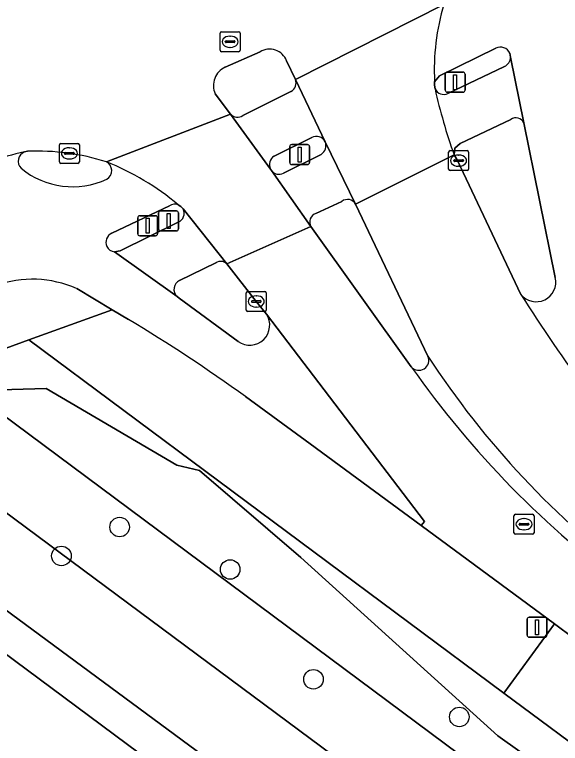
# Model space of a CAD drawing. Extents: x 158086 to 159499, y 382904 to 383981.
# Drawn here: x 158939.03 to 158966.3, y 383804.7 to 383841.12 of the extents above; entities that cross this region are included whole.
import ezdxf

# ---------------------------------------------------------------- set-up
doc = ezdxf.new("R2010")
doc.units = 0
for name, color, linetype in [('IMGEO_Berm_groen', 7, 'Continuous'), ('IMGEO_Boom', 7, 'Continuous'), ('IMGEO_Fietspad_gesloten', 7, 'Continuous'), ('IMGEO_Groenvoorziening', 7, 'Continuous'), ('IMGEO_Kolk', 7, 'Continuous'), ('IMGEO_Lichtmast', 7, 'Continuous'), ('IMGEO_Rijbaan_lokaal_gesloten', 7, 'Continuous'), ('IMGEO_Rijbaan_regionaal_gesloten', 7, 'Continuous'), ('IMGEO_Rioolput', 7, 'Continuous'), ('IMGEO_Verkeerseiland_open', 7, 'Continuous'), ('IMGEO_Verkeersregelinstallatiepaal', 7, 'Continuous'), ('IMGEO_Voetpad_gesloten', 7, 'Continuous'), ('IMGEO_Voetpad_open', 7, 'Continuous')]:
    doc.layers.add(name, color=color, linetype=linetype)

msp = doc.modelspace()

# ---------------------------------------------------------------- linework, layer by layer
at = {"layer": 'IMGEO_Berm_groen'}
msp.add_lwpolyline([(158978.934, 383779.172), (158937.137, 383810.244), (158925.324, 383817.469), (158924.787, 383816.751), (158921.81, 383819.051), (158919.85, 383818.202), (158934.428, 383807.126), (158935.336, 383808.33), (158936.092, 383807.739), (158935.194, 383806.548), (158950.389, 383795.003), (158951.297, 383796.207), (158952.053, 383795.616), (158951.147, 383794.413), (158966.344, 383782.841)], dxfattribs=at)
msp.add_lwpolyline([(158969.077, 383788.862), (158963.368, 383793.075), (158929.248, 383818.252), (158928.402, 383818.589), (158927.446, 383818.695), (158926.495, 383818.522), (158924.953, 383817.753), (158925.324, 383817.469), (158937.137, 383810.244), (158978.934, 383779.172), (159030.868, 383738.885), (159072.659, 383708.042), (159082.721, 383700.616), (159072.943, 383708.425), (159046.929, 383729.198), (159036.552, 383737.15)], close=True, dxfattribs=at)
at = {"layer": 'IMGEO_Boom'}
for centre in [(158944.279, 383815.512), (158941.372, 383814.07), (158949.802, 383813.394), (158953.963, 383807.907), (158961.249, 383806.024)]:
    msp.add_circle(centre, 0.489, dxfattribs=at)
at = {"layer": 'IMGEO_Fietspad_gesloten'}
for points in [[(158960.013, 383837.766), (158960.258, 383838.053), (158963.071, 383839.439)], [(158963.766, 383839.191), (158963.806, 383838.993), (158964.47, 383835.715), (158966.044, 383827.98)], [(158954.546, 383834.767), (158953.059, 383837.884)], [(158952.837, 383837.284), (158950.436, 383836.071)], [(158949.821, 383836.143), (158951.816, 383833.405)], [(158951.999, 383834.052), (158953.876, 383834.972)], [(158943.886, 383830.193), (158946.777, 383831.563)], [(158950.199, 383824.785), (158947.257, 383826.953), (158947.151, 383827.029), (158944.028, 383829.264)], [(158942.134, 383827.431), (158943.909, 383826.376), (158944.722, 383825.893)], [(158950.572, 383822.036), (158953.798, 383819.668), (158959.347, 383815.595), (158959.518, 383815.789), (158951.613, 383826.159)]]:
    msp.add_lwpolyline(points, dxfattribs=at)
for centre, radius, start, end in [((158971.539, 383838.348), 11.54, 163.4751, 182.8885), ((158963.304, 383838.994), 0.502, 23.0888, 117.6348), ((158952.633, 383837.701), 0.464, 296.1355, 23.2555), ((158950.173, 383836.491), 0.495, 224.6236, 302.0216), ((158954.113, 383834.55), 0.484, 26.6034, 119.3715), ((158944.787, 383811.358), 23.498, 102.9138, 111.6743), ((158939.717, 383833.791), 0.503, 111.0385, 224.2292), ((158952.265, 383833.627), 0.501, 122.0849, 206.3286), ((158938.73, 383821.546), 13.162, 49.9312, 68.1977), ((158943.388, 383833.327), 0.496, 300.903, 62.4079), ((158941.926, 383836.562), 4.044, 230.5416, 295.1262), ((158947.042, 383831.186), 0.46, 69.6377, 125.1098), ((158944.081, 383829.748), 0.486, 113.6935, 205.3291), ((158944.079, 383829.743), 0.482, 204.9527, 263.9158), ((158939.924, 383822.422), 5.474, 66.1948, 109.5546), ((158965.087, 383827.754), 0.983, 218.4766, 13.292), ((159038.813, 383874.588), 88.322, 212.49282, 220.15577), ((158898.65, 383749.65), 89.082, 54.34851, 58.85646), ((158950.777, 383825.605), 1.003, 234.8427, 33.5133)]:
    msp.add_arc(centre, radius, start, end, dxfattribs=at)
at = {"layer": 'IMGEO_Groenvoorziening'}
for points in [[(158944.722, 383825.893), (158943.909, 383826.376), (158939.746, 383824.862), (158963.481, 383807.218), (158966.002, 383810.673), (158959.347, 383815.595), (158953.798, 383819.668)], [(158953.798, 383819.668), (158950.572, 383822.036)]]:
    msp.add_lwpolyline(points, dxfattribs=at)
for points in [[(158939.746, 383824.862), (158936.967, 383823.851), (158937.17, 383822.342), (158940.614, 383822.443), (158947.134, 383818.61), (158948.276, 383818.34), (158953.338, 383813.999), (158963.172, 383805.081), (158969.011, 383800.922), (158969.37, 383801.422), (158970.094, 383802.316), (158968.55, 383803.454), (158963.481, 383807.218)], [(158936.853, 383822.3), (158936.718, 383823.266), (158930.481, 383822.256), (158964.03, 383797.344), (158965.604, 383796.184), (158967.786, 383799.22), (158966.29, 383800.399)], [(158930.481, 383822.256), (158929.127, 383822.037), (158923.021, 383821.272), (158921.362, 383820.495), (158921.852, 383820.12), (158922.73, 383819.45), (158924.953, 383817.753), (158926.495, 383818.522), (158927.446, 383818.695), (158928.402, 383818.589), (158929.248, 383818.252), (158963.368, 383793.075), (158965.604, 383796.184), (158964.03, 383797.344)], [(158953.338, 383813.999), (158948.276, 383818.34), (158947.134, 383818.61), (158940.614, 383822.443), (158937.17, 383822.342), (158936.853, 383822.3), (158966.29, 383800.399), (158967.786, 383799.22), (158969.011, 383800.922), (158963.172, 383805.081)]]:
    msp.add_lwpolyline(points, close=True, dxfattribs=at)
msp.add_arc((158898.65, 383749.65), 89.082, 54.34851, 58.85646, dxfattribs=at)
at = {"layer": 'IMGEO_Kolk'}
for p, q in [((158949.299, 383839.338), (158949.299, 383840.19)), ((158949.374, 383840.264), (158950.226, 383840.264)), ((158950.3, 383840.19), (158950.3, 383839.338)), ((158949.558, 383839.758), (158949.558, 383839.77)), ((158949.996, 383839.721), (158949.598, 383839.721)), ((158949.601, 383839.807), (158949.999, 383839.807)), ((158949.787, 383840.044), (158949.812, 383840.044)), ((158950.042, 383839.77), (158950.042, 383839.758)), ((158949.81, 383839.484), (158949.785, 383839.484)), ((158950.226, 383839.264), (158949.374, 383839.264)), ((158941.269, 383833.759), (158941.269, 383834.611)), ((158941.344, 383834.685), (158942.196, 383834.685)), ((158942.27, 383834.611), (158942.27, 383833.759)), ((158941.757, 383834.465), (158941.782, 383834.465)), ((158960.713, 383833.397), (158960.713, 383834.249)), ((158960.788, 383834.323), (158961.64, 383834.323)), ((158961.714, 383834.249), (158961.714, 383833.397)), ((158941.528, 383834.179), (158941.528, 383834.191)), ((158941.966, 383834.142), (158941.568, 383834.142)), ((158941.571, 383834.228), (158941.969, 383834.228)), ((158941.78, 383833.905), (158941.755, 383833.905)), ((158942.012, 383834.191), (158942.012, 383834.179)), ((158961.201, 383834.103), (158961.226, 383834.103)), ((158942.196, 383833.685), (158941.344, 383833.685)), ((158960.972, 383833.817), (158960.972, 383833.829)), ((158961.41, 383833.78), (158961.012, 383833.78)), ((158961.015, 383833.866), (158961.413, 383833.866)), ((158961.224, 383833.543), (158961.199, 383833.543)), ((158961.456, 383833.829), (158961.456, 383833.817)), ((158961.64, 383833.323), (158960.788, 383833.323)), ((158950.606, 383826.359), (158950.606, 383827.211)), ((158950.681, 383827.285), (158951.533, 383827.285)), ((158951.094, 383827.065), (158951.119, 383827.065)), ((158951.607, 383827.211), (158951.607, 383826.359)), ((158950.865, 383826.779), (158950.865, 383826.791)), ((158951.303, 383826.742), (158950.905, 383826.742)), ((158950.908, 383826.828), (158951.306, 383826.828)), ((158951.349, 383826.791), (158951.349, 383826.779)), ((158951.533, 383826.285), (158950.681, 383826.285)), ((158951.117, 383826.505), (158951.092, 383826.505))]:
    msp.add_line(p, q, dxfattribs=at)
for points in [[(158949.299, 383839.338), (158949.299, 383840.19)], [(158949.374, 383840.264), (158950.226, 383840.264)], [(158950.3, 383840.19), (158950.3, 383839.338)], [(158950.226, 383839.264), (158949.374, 383839.264)], [(158941.269, 383833.759), (158941.269, 383834.611)], [(158941.344, 383834.685), (158942.196, 383834.685)], [(158942.27, 383834.611), (158942.27, 383833.759)], [(158960.713, 383833.397), (158960.713, 383834.249)], [(158960.788, 383834.323), (158961.64, 383834.323)], [(158961.714, 383834.249), (158961.714, 383833.397)], [(158942.196, 383833.685), (158941.344, 383833.685)], [(158961.64, 383833.323), (158960.788, 383833.323)], [(158950.606, 383826.359), (158950.606, 383827.211)], [(158950.681, 383827.285), (158951.533, 383827.285)], [(158951.607, 383827.211), (158951.607, 383826.359)], [(158951.533, 383826.285), (158950.681, 383826.285)]]:
    msp.add_lwpolyline(points, dxfattribs=at)
for centre, radius, start, end in [((158949.376, 383840.188), 0.0765, 91.552, 178.448), ((158949.376, 383840.188), 0.0765, 91.552, 178.448), ((158950.224, 383840.188), 0.0765, 1.552, 88.448), ((158950.224, 383840.188), 0.0765, 1.552, 88.448), ((158949.598, 383839.767), 0.0403, 85.8775, 175.7526), ((158949.595, 383839.757), 0.0366, 178.938, 274.7102), ((158949.999, 383839.764), 0.043, 264.8664, 352.4533), ((158950.003, 383839.769), 0.0386, 1.7309, 96.639), ((158949.376, 383839.34), 0.0765, 181.552, 268.448), ((158949.376, 383839.34), 0.0765, 181.552, 268.448), ((158950.224, 383839.34), 0.0765, 271.552, 358.448), ((158950.224, 383839.34), 0.0765, 271.552, 358.448), ((158941.346, 383834.609), 0.0765, 91.552, 178.448), ((158941.346, 383834.609), 0.0765, 91.552, 178.448), ((158942.194, 383834.609), 0.0765, 1.552, 88.448), ((158942.194, 383834.609), 0.0765, 1.552, 88.448), ((158960.79, 383834.247), 0.0765, 91.552, 178.448), ((158960.79, 383834.247), 0.0765, 91.552, 178.448), ((158961.638, 383834.247), 0.0765, 1.552, 88.448), ((158961.638, 383834.247), 0.0765, 1.552, 88.448), ((158941.568, 383834.188), 0.0403, 85.8775, 175.7526), ((158941.565, 383834.178), 0.0366, 178.938, 274.7102), ((158941.969, 383834.185), 0.043, 264.8664, 352.4533), ((158941.973, 383834.19), 0.0386, 1.7309, 96.639), ((158941.346, 383833.761), 0.0765, 181.552, 268.448), ((158941.346, 383833.761), 0.0765, 181.552, 268.448), ((158942.194, 383833.761), 0.0765, 271.552, 358.448), ((158942.194, 383833.761), 0.0765, 271.552, 358.448), ((158961.012, 383833.826), 0.0403, 85.8775, 175.7526), ((158961.009, 383833.816), 0.0366, 178.938, 274.7102), ((158961.413, 383833.823), 0.043, 264.8664, 352.4533), ((158961.417, 383833.828), 0.0386, 1.7309, 96.639), ((158960.79, 383833.399), 0.0765, 181.552, 268.448), ((158960.79, 383833.399), 0.0765, 181.552, 268.448), ((158961.638, 383833.399), 0.0765, 271.552, 358.448), ((158961.638, 383833.399), 0.0765, 271.552, 358.448), ((158950.683, 383827.209), 0.0765, 91.552, 178.448), ((158950.683, 383827.209), 0.0765, 91.552, 178.448), ((158951.531, 383827.209), 0.0765, 1.552, 88.448), ((158951.531, 383827.209), 0.0765, 1.552, 88.448), ((158950.905, 383826.788), 0.0403, 85.8775, 175.7526), ((158950.902, 383826.778), 0.0366, 178.938, 274.7102), ((158951.306, 383826.785), 0.043, 264.8664, 352.4533), ((158951.31, 383826.79), 0.0386, 1.7309, 96.639), ((158950.683, 383826.361), 0.0765, 181.552, 268.448), ((158950.683, 383826.361), 0.0765, 181.552, 268.448), ((158951.531, 383826.361), 0.0765, 271.552, 358.448), ((158951.531, 383826.361), 0.0765, 271.552, 358.448)]:
    msp.add_arc(centre, radius, start, end, dxfattribs=at)
for centre, major_axis, ratio, start_param, end_param in [((158949.786, 383839.764), (-0.387, 0.002), 0.722429, 4.712389, 7.853982), ((158949.811, 383839.764), (-0.39, 0.002), 0.717154, 1.570796, 4.712389), ((158941.756, 383834.185), (-0.387, 0.002), 0.722429, 4.712389, 7.853982), ((158941.781, 383834.185), (-0.39, 0.002), 0.717154, 1.570796, 4.712389), ((158961.2, 383833.823), (-0.387, 0.002), 0.722429, 4.712389, 7.853982), ((158961.225, 383833.823), (-0.39, 0.002), 0.717154, 1.570796, 4.712389), ((158951.093, 383826.785), (-0.387, 0.002), 0.722429, 4.712389, 7.853982), ((158951.118, 383826.785), (-0.39, 0.002), 0.717154, 1.570796, 4.712389)]:
    msp.add_ellipse(centre, major_axis=major_axis, ratio=ratio, start_param=start_param, end_param=end_param, dxfattribs=at)
at = {"layer": 'IMGEO_Lichtmast'}
for p, q in [((158952.875, 383834.629), (158953.665, 383834.629)), ((158953.665, 383834.629), (158952.875, 383834.629)), ((158952.775, 383833.729), (158952.775, 383834.529)), ((158952.775, 383834.529), (158952.775, 383833.729)), ((158953.765, 383834.529), (158953.765, 383833.729)), ((158953.765, 383833.729), (158953.765, 383834.529)), ((158953.665, 383833.629), (158952.875, 383833.629)), ((158952.875, 383833.629), (158953.665, 383833.629)), ((158964.738, 383811.009), (158965.528, 383811.009)), ((158965.528, 383811.009), (158964.738, 383811.009)), ((158964.638, 383810.109), (158964.638, 383810.909)), ((158964.638, 383810.909), (158964.638, 383810.109)), ((158965.628, 383810.909), (158965.628, 383810.109)), ((158965.628, 383810.109), (158965.628, 383810.909)), ((158965.528, 383810.009), (158964.738, 383810.009)), ((158964.738, 383810.009), (158965.528, 383810.009))]:
    msp.add_line(p, q, dxfattribs=at)
for points in [[(158953.195, 383834.504), (158953.345, 383834.504), (158953.345, 383833.754), (158953.195, 383833.754), (158953.195, 383834.504)], [(158965.058, 383810.884), (158965.208, 383810.884), (158965.208, 383810.134), (158965.058, 383810.134), (158965.058, 383810.884)]]:
    msp.add_lwpolyline(points, dxfattribs=at)
for centre, start, end in [((158952.875, 383834.529), 90, 180), ((158952.875, 383834.529), 90, 180), ((158953.665, 383834.529), 0, 90), ((158953.665, 383834.529), 360, 90), ((158952.875, 383833.729), 180, 270), ((158952.875, 383833.729), 180, 270), ((158953.665, 383833.729), 270, 0), ((158953.665, 383833.729), 270, 0), ((158964.738, 383810.909), 90, 180), ((158964.738, 383810.909), 90, 180), ((158965.528, 383810.909), 0, 90), ((158965.528, 383810.909), 360, 90), ((158964.738, 383810.109), 180, 270), ((158964.738, 383810.109), 180, 270), ((158965.528, 383810.109), 270, 0), ((158965.528, 383810.109), 270, 0)]:
    msp.add_arc(centre, 0.1, start, end, dxfattribs=at)
at = {"layer": 'IMGEO_Rijbaan_lokaal_gesloten'}
for points in [[(158960.475, 383841.63), (158953.059, 383837.884), (158954.546, 383834.767), (158956.07, 383831.654), (158960.993, 383834.116)], [(158960.036, 383837.411), (158960.007, 383837.588), (158960.013, 383837.766)], [(158949.821, 383836.143), (158943.618, 383833.766)], [(158947.202, 383831.618), (158947.334, 383831.524), (158947.447, 383831.407), (158949.633, 383828.674), (158953.838, 383830.525), (158951.86, 383833.332), (158951.816, 383833.405), (158949.821, 383836.143)], [(158964.317, 383827.142), (158961.151, 383833.823), (158960.993, 383834.116), (158956.07, 383831.654), (158959.675, 383824.057)], [(158958.851, 383823.524), (158953.838, 383830.525), (158949.633, 383828.674), (158951.108, 383826.785), (158951.613, 383826.159), (158959.518, 383815.789), (158959.347, 383815.595), (158966.002, 383810.673), (158967.976, 383809.216), (158970.311, 383812.35), (158972.965, 383815.872), (158971.485, 383817.418), (158971.309, 383817.632)]]:
    msp.add_lwpolyline(points, dxfattribs=at)
for centre, radius, start, end in [((158971.539, 383838.348), 11.54, 163.4751, 182.8885), ((158985.429, 383843), 26.001, 192.4122, 199.9786), ((158938.73, 383821.546), 13.162, 49.9312, 68.1977), ((159038.813, 383874.588), 88.322, 212.49282, 220.15577), ((158996.685, 383848.184), 44.18, 213.1012, 233.1465), ((158998.209, 383851.14), 48.08, 215.0556, 233.7678)]:
    msp.add_arc(centre, radius, start, end, dxfattribs=at)
at = {"layer": 'IMGEO_Rijbaan_regionaal_gesloten'}
for points in [[(158952.616, 383838.813), (158953.059, 383837.884), (158960.475, 383841.63)], [(158949.552, 383838.496), (158951.302, 383839.261)], [(158943.618, 383833.766), (158949.821, 383836.143), (158949.059, 383837.166)], [(158939.536, 383834.261), (158939.68, 383834.293)]]:
    msp.add_lwpolyline(points, dxfattribs=at)
for centre, radius, start, end in [((158951.773, 383838.49), 0.903, 20.9398, 121.4072), ((158949.966, 383837.586), 1, 114.483, 204.8398), ((158944.787, 383811.358), 23.498, 102.9138, 111.6743), ((158940.102, 383822.468), 11.833, 72.7129, 92.0425)]:
    msp.add_arc(centre, radius, start, end, dxfattribs=at)
at = {"layer": 'IMGEO_Rioolput'}
for p, q in [((158963.98, 383815.228), (158963.98, 383816.08)), ((158964.055, 383816.154), (158964.907, 383816.154)), ((158964.981, 383816.08), (158964.981, 383815.228)), ((158964.282, 383815.697), (158964.68, 383815.697)), ((158964.468, 383815.934), (158964.493, 383815.934)), ((158964.239, 383815.648), (158964.239, 383815.66)), ((158964.677, 383815.611), (158964.279, 383815.611)), ((158964.491, 383815.374), (158964.466, 383815.374)), ((158964.723, 383815.66), (158964.723, 383815.648)), ((158964.907, 383815.154), (158964.055, 383815.154))]:
    msp.add_line(p, q, dxfattribs=at)
for points in [[(158963.98, 383815.228), (158963.98, 383816.08)], [(158964.055, 383816.154), (158964.907, 383816.154)], [(158964.981, 383816.08), (158964.981, 383815.228)], [(158964.907, 383815.154), (158964.055, 383815.154)]]:
    msp.add_lwpolyline(points, dxfattribs=at)
for centre, radius, start, end in [((158964.057, 383816.078), 0.0765, 91.552, 178.448), ((158964.057, 383816.078), 0.0765, 91.552, 178.448), ((158964.905, 383816.078), 0.0765, 1.552, 88.448), ((158964.905, 383816.078), 0.0765, 1.552, 88.448), ((158964.279, 383815.657), 0.0403, 85.8775, 175.7526), ((158964.684, 383815.659), 0.0386, 1.7309, 96.639), ((158964.276, 383815.647), 0.0366, 178.938, 274.7102), ((158964.68, 383815.654), 0.043, 264.8664, 352.4533), ((158964.057, 383815.23), 0.0765, 181.552, 268.448), ((158964.057, 383815.23), 0.0765, 181.552, 268.448), ((158964.905, 383815.23), 0.0765, 271.552, 358.448), ((158964.905, 383815.23), 0.0765, 271.552, 358.448)]:
    msp.add_arc(centre, radius, start, end, dxfattribs=at)
for centre, major_axis, ratio, start_param, end_param in [((158964.467, 383815.654), (-0.387, 0.002), 0.722429, 4.712389, 7.853982), ((158964.492, 383815.654), (-0.39, 0.002), 0.717154, 1.570796, 4.712389)]:
    msp.add_ellipse(centre, major_axis=major_axis, ratio=ratio, start_param=start_param, end_param=end_param, dxfattribs=at)
at = {"layer": 'IMGEO_Verkeerseiland_open'}
for points in [[(158963.071, 383839.439), (158960.258, 383838.053), (158960.013, 383837.766), (158960.007, 383837.588), (158960.036, 383837.411)], [(158951.302, 383839.261), (158949.552, 383838.496)], [(158963.806, 383838.993), (158963.766, 383839.191)], [(158953.059, 383837.884), (158952.616, 383838.813)], [(158960.68, 383837.179), (158963.504, 383838.534)], [(158949.059, 383837.166), (158949.821, 383836.143)], [(158950.436, 383836.071), (158952.837, 383837.284)], [(158963.826, 383835.885), (158961.284, 383834.672), (158961.033, 383834.449), (158960.993, 383834.116), (158961.151, 383833.823), (158964.317, 383827.142)], [(158966.044, 383827.98), (158964.47, 383835.715)], [(158953.876, 383834.972), (158951.999, 383834.052)], [(158939.68, 383834.293), (158939.536, 383834.261)], [(158952.463, 383833.195), (158954.349, 383834.135)], [(158951.816, 383833.405), (158951.86, 383833.332)], [(158955.38, 383831.788), (158954.082, 383831.187)], [(158946.777, 383831.563), (158943.886, 383830.193)], [(158947.447, 383831.407), (158947.334, 383831.524), (158947.202, 383831.618)], [(158959.675, 383824.057), (158956.07, 383831.654)], [(158944.028, 383829.264), (158944.311, 383829.318), (158947.21, 383830.755)], [(158953.838, 383830.525), (158958.851, 383823.524)], [(158949.094, 383828.724), (158947.269, 383827.835)], [(158951.613, 383826.159), (158951.108, 383826.785), (158949.633, 383828.674)], [(158947.151, 383827.029), (158947.257, 383826.953), (158950.199, 383824.785)]]:
    msp.add_lwpolyline(points, dxfattribs=at)
for centre, radius, start, end in [((158951.773, 383838.49), 0.903, 20.9398, 121.4072), ((158963.304, 383838.994), 0.502, 23.0888, 117.6348), ((158963.301, 383838.996), 0.505, 293.699, 359.615), ((158949.966, 383837.586), 1, 114.483, 204.8398), ((158952.633, 383837.701), 0.464, 296.1355, 23.2555), ((158960.474, 383837.618), 0.485, 205.2946, 295.0825), ((158950.173, 383836.491), 0.495, 224.6236, 302.0216), ((158964.079, 383835.537), 0.43, 24.4105, 126.0148), ((158954.113, 383834.55), 0.484, 26.6034, 119.3715), ((158954.073, 383834.568), 0.513, 302.5321, 22.8424), ((158939.717, 383833.791), 0.503, 111.0385, 224.2292), ((158940.102, 383822.468), 11.833, 72.7129, 92.0425), ((158952.265, 383833.627), 0.501, 122.0849, 206.3286), ((158943.388, 383833.327), 0.496, 300.903, 62.4079), ((158941.926, 383836.562), 4.044, 230.5416, 295.1262), ((158952.241, 383833.615), 0.475, 216.5972, 297.8025), ((158955.665, 383831.412), 0.472, 30.8952, 127.1244), ((158947.042, 383831.186), 0.46, 69.6377, 125.1098), ((158947.042, 383831.185), 0.462, 291.2988, 28.7491), ((158954.228, 383830.757), 0.454, 108.7545, 210.7797), ((158944.081, 383829.748), 0.486, 113.6935, 205.3291), ((158944.079, 383829.743), 0.482, 204.9527, 263.9158), ((158949.331, 383828.345), 0.446, 47.3823, 122.018), ((158947.489, 383827.391), 0.496, 116.3968, 226.9451), ((158965.087, 383827.754), 0.983, 218.4766, 13.292), ((158950.777, 383825.605), 1.003, 234.8427, 33.5133), ((158959.231, 383823.84), 0.494, 219.7717, 26.0214), ((158959.231, 383823.84), 0.494, 219.7717, 26.0214), ((158996.685, 383848.184), 44.18, 213.1012, 233.1465), ((158998.209, 383851.14), 48.08, 215.0556, 233.7678)]:
    msp.add_arc(centre, radius, start, end, dxfattribs=at)
at = {"layer": 'IMGEO_Verkeersregelinstallatiepaal'}
for p, q in [((158960.546, 383837.344), (158960.546, 383838.144)), ((158960.546, 383838.144), (158960.546, 383837.344)), ((158960.646, 383838.244), (158961.436, 383838.244)), ((158961.436, 383838.244), (158960.646, 383838.244)), ((158961.536, 383838.144), (158961.536, 383837.344)), ((158961.536, 383837.344), (158961.536, 383838.144)), ((158961.436, 383837.244), (158960.646, 383837.244)), ((158960.646, 383837.244), (158961.436, 383837.244)), ((158945.185, 383830.167), (158945.185, 383830.967)), ((158945.185, 383830.967), (158945.185, 383830.167)), ((158945.285, 383831.067), (158946.075, 383831.067)), ((158946.075, 383831.067), (158945.285, 383831.067)), ((158946.175, 383830.967), (158946.175, 383830.167)), ((158946.175, 383830.167), (158946.175, 383830.967)), ((158946.227, 383830.41), (158946.227, 383831.21)), ((158946.227, 383831.21), (158946.227, 383830.41)), ((158946.327, 383831.31), (158947.117, 383831.31)), ((158947.117, 383831.31), (158946.327, 383831.31)), ((158947.217, 383831.21), (158947.217, 383830.41)), ((158947.217, 383830.41), (158947.217, 383831.21)), ((158947.117, 383830.31), (158946.327, 383830.31)), ((158946.327, 383830.31), (158947.117, 383830.31)), ((158946.075, 383830.067), (158945.285, 383830.067)), ((158945.285, 383830.067), (158946.075, 383830.067))]:
    msp.add_line(p, q, dxfattribs=at)
for points in [[(158960.966, 383838.119), (158961.116, 383838.119), (158961.116, 383837.369), (158960.966, 383837.369), (158960.966, 383838.119)], [(158946.647, 383831.185), (158946.797, 383831.185), (158946.797, 383830.435), (158946.647, 383830.435), (158946.647, 383831.185)], [(158945.605, 383830.942), (158945.755, 383830.942), (158945.755, 383830.192), (158945.605, 383830.192), (158945.605, 383830.942)]]:
    msp.add_lwpolyline(points, dxfattribs=at)
for centre, start, end in [((158960.646, 383838.144), 90, 180), ((158960.646, 383838.144), 90, 180), ((158961.436, 383838.144), 0, 90), ((158961.436, 383838.144), 360, 90), ((158960.646, 383837.344), 180, 270), ((158960.646, 383837.344), 180, 270), ((158961.436, 383837.344), 270, 0), ((158961.436, 383837.344), 270, 0), ((158945.285, 383830.967), 90, 180), ((158945.285, 383830.967), 90, 180), ((158946.075, 383830.967), 0, 90), ((158946.075, 383830.967), 360, 90), ((158946.327, 383831.21), 90, 180), ((158946.327, 383831.21), 90, 180), ((158947.117, 383831.21), 0, 90), ((158947.117, 383831.21), 360, 90), ((158946.327, 383830.41), 180, 270), ((158946.327, 383830.41), 180, 270), ((158947.117, 383830.41), 270, 0), ((158947.117, 383830.41), 270, 0), ((158945.285, 383830.167), 180, 270), ((158945.285, 383830.167), 180, 270), ((158946.075, 383830.167), 270, 0), ((158946.075, 383830.167), 270, 0)]:
    msp.add_arc(centre, 0.1, start, end, dxfattribs=at)
at = {"layer": 'IMGEO_Voetpad_gesloten'}
msp.add_lwpolyline([(158970.094, 383802.316), (158972.03, 383804.707), (158969.575, 383806.521), (158970.016, 383807.052), (158968.096, 383808.509), (158968.398, 383808.907), (158967.976, 383809.216), (158966.002, 383810.673), (158963.481, 383807.218), (158968.55, 383803.454)], close=True, dxfattribs=at)
at = {"layer": 'IMGEO_Voetpad_open'}
for points in [[(158964.47, 383835.715), (158963.806, 383838.993)], [(158963.504, 383838.534), (158960.68, 383837.179)], [(158960.993, 383834.116), (158961.033, 383834.449), (158961.284, 383834.672), (158963.826, 383835.885)], [(158956.07, 383831.654), (158954.546, 383834.767)], [(158954.349, 383834.135), (158952.463, 383833.195)], [(158951.86, 383833.332), (158953.838, 383830.525)], [(158954.082, 383831.187), (158955.38, 383831.788)], [(158949.633, 383828.674), (158947.447, 383831.407)], [(158947.21, 383830.755), (158944.311, 383829.318), (158944.028, 383829.264), (158947.151, 383827.029)], [(158947.269, 383827.835), (158949.094, 383828.724)], [(158917.755, 383819.802), (158920.545, 383821.118), (158922.671, 383822.121), (158936.967, 383823.851), (158939.746, 383824.862), (158943.909, 383826.376), (158942.134, 383827.431)]]:
    msp.add_lwpolyline(points, dxfattribs=at)
for centre, radius, start, end in [((158963.301, 383838.996), 0.505, 293.699, 359.615), ((158985.429, 383843), 26.001, 192.4122, 199.9786), ((158960.474, 383837.618), 0.485, 205.2946, 295.0825), ((158964.079, 383835.537), 0.43, 24.4105, 126.0148), ((158954.073, 383834.568), 0.513, 302.5321, 22.8424), ((158952.241, 383833.615), 0.475, 216.5972, 297.8025), ((158955.665, 383831.412), 0.472, 30.8952, 127.1244), ((158947.042, 383831.185), 0.462, 291.2988, 28.7491), ((158954.228, 383830.757), 0.454, 108.7545, 210.7797), ((158949.331, 383828.345), 0.446, 47.3823, 122.018), ((158939.924, 383822.422), 5.474, 66.1948, 109.5546), ((158947.489, 383827.391), 0.496, 116.3968, 226.9451)]:
    msp.add_arc(centre, radius, start, end, dxfattribs=at)

doc.saveas('drawing.dxf')
